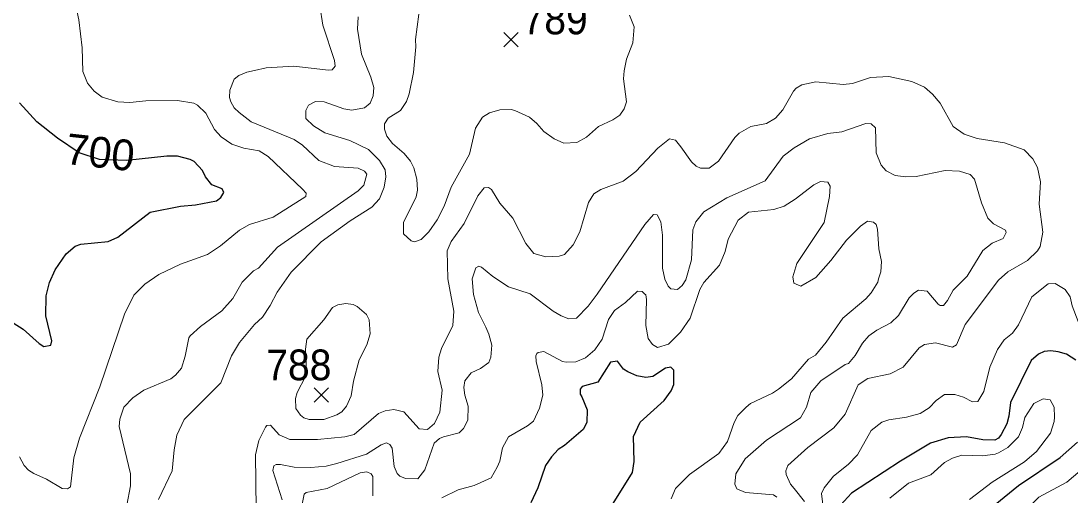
# Model space of a CAD drawing. Extents: x 294.2 to 320.3, y 7482.7 to 7510.7.
# Drawn here: x 308.278 to 311.011, y 7495.825 to 7497.059 of the extents above; entities that cross this region are included whole.
import ezdxf
from ezdxf.enums import TextEntityAlignment as Align

# ---------------------------------------------------------------- set-up
doc = ezdxf.new("R2010")
doc.units = 0
doc.header["$LTSCALE"] = 0.032
for name, color, linetype, lineweight in [('1', 7, 'Continuous', 25), ('2', 7, 'Continuous', 13), ('21', 7, 'Continuous', 25)]:
    doc.layers.add(name, color=color, linetype=linetype, lineweight=lineweight)
doc.layers.add('61', color=7, linetype='Continuous')

msp = doc.modelspace()

# ---------------------------------------------------------------- linework, layer by layer
at = {"layer": '1'}
for points in [[(308.2406, 7496.2838), (308.2831, 7496.2563), (308.3245, 7496.2193), (308.3371, 7496.2115), (308.3552, 7496.2146), (308.3576, 7496.2264), (308.3426, 7496.2909), (308.3434, 7496.3436), (308.352, 7496.3782), (308.3662, 7496.4112), (308.3953, 7496.4529), (308.4186, 7496.4726), (308.4336, 7496.4781), (308.5043, 7496.4851), (308.5295, 7496.4961), (308.6139, 7496.561), (308.6925, 7496.5767), (308.7322, 7496.5806), (308.7862, 7496.5908), (308.7978, 7496.5994), (308.8056, 7496.6128), (308.8017, 7496.6223), (308.7742, 7496.6325), (308.7577, 7496.6529), (308.7498, 7496.6694), (308.7286, 7496.6929), (308.7177, 7496.6986), (308.6852, 7496.7069), (308.6571, 7496.7075), (308.5531, 7496.6957), (308.4823, 7496.6981), (308.4292, 7496.7154), (308.3726, 7496.7539), (308.3189, 7496.7964), (308.2733, 7496.8459)], [(311.0236, 7496.1756), (310.9995, 7496.1911), (310.9778, 7496.1973), (310.9584, 7496.2004), (310.9413, 7496.1981), (310.9266, 7496.1911), (310.9076, 7496.1748), (310.8535, 7496.0654), (310.8496, 7496.0297), (310.8442, 7496.0103), (310.8291, 7495.9824), (310.8229, 7495.9723), (310.8128, 7495.9677), (310.7818, 7495.9684), (310.7391, 7495.9762), (310.6913, 7495.9733), (310.6453, 7495.9592), (310.5674, 7495.9126), (310.4397, 7495.8296), (310.4109, 7495.7985)], [(309.815, 7495.7952), (309.87, 7495.8833), (309.8739, 7495.9116), (309.8726, 7495.9769), (309.8899, 7496.0146), (309.9519, 7496.0703), (309.9704, 7496.0959), (309.9768, 7496.1124), (309.9768, 7496.1495), (309.9691, 7496.1578), (309.9557, 7496.1546), (309.9226, 7496.1329), (309.9047, 7496.131), (309.881, 7496.1348), (309.8574, 7496.145), (309.8465, 7496.1527), (309.8306, 7496.1731), (309.8121, 7496.1706), (309.7795, 7496.1182), (309.7387, 7496.1074), (309.7336, 7496.1003), (309.7336, 7496.0869), (309.738, 7496.0799), (309.752, 7496.0467), (309.7508, 7496.0135), (309.7412, 7495.995), (309.6927, 7495.9535), (309.6757, 7495.9429), (309.6584, 7495.924), (309.6435, 7495.9012), (309.623, 7495.843), (309.6052, 7495.8045)], [(310.8134, 7495.8), (310.8744, 7495.8489), (310.9831, 7495.9225), (311.0281, 7495.9621)]]:
    msp.add_lwpolyline(points, dxfattribs=at)
at = {"layer": '2'}
for points in [[(308.4387, 7496.9278), (308.4368, 7496.9891), (308.4279, 7497.0619), (308.4234, 7497.0823), (308.4055, 7497.113), (308.3876, 7497.134), (308.3608, 7497.1558)], [(308.553, 7495.7977), (308.5626, 7495.8488), (308.5626, 7495.8794), (308.5332, 7496.0033), (308.5351, 7496.0225), (308.5454, 7496.0531), (308.569, 7496.0773), (308.5971, 7496.0978), (308.6679, 7496.1271), (308.68, 7496.1367), (308.6954, 7496.1553), (308.705, 7496.1859), (308.7145, 7496.2338), (308.7183, 7496.2389), (308.7445, 7496.2632), (308.8001, 7496.3046), (308.8288, 7496.3366), (308.8531, 7496.3787), (308.8825, 7496.4087), (308.8958, 7496.4157), (308.9457, 7496.47), (309.1551, 7496.6169), (309.1704, 7496.6315), (309.178, 7496.6603), (309.1723, 7496.668), (309.1551, 7496.6756), (309.0938, 7496.68), (309.0529, 7496.696), (309.0108, 7496.7356), (308.9891, 7496.7503), (308.8767, 7496.7969), (308.8454, 7496.8205), (308.8327, 7496.8327), (308.8243, 7496.8487), (308.8205, 7496.8601), (308.8212, 7496.8793), (308.8327, 7496.908), (308.8448, 7496.917), (308.8652, 7496.9259), (308.8857, 7496.9303), (308.9163, 7496.9374), (308.9878, 7496.9412), (309.0785, 7496.931), (309.088, 7496.9323), (309.0951, 7496.9418), (309.0938, 7496.9559), (309.0631, 7497.0479), (309.0555, 7497.0989)], [(309.8619, 7497.0747), (309.874, 7497.044), (309.8702, 7497.0019), (309.8542, 7496.9597), (309.8478, 7496.9291), (309.8459, 7496.9087), (309.849, 7496.8888), (309.8536, 7496.8487), (309.8478, 7496.8308), (309.8364, 7496.8135), (309.8185, 7496.802), (309.7808, 7496.7848), (309.7495, 7496.7567), (309.7246, 7496.7426), (309.6908, 7496.7414), (309.6659, 7496.7522), (309.639, 7496.7714), (309.6205, 7496.7925), (309.6014, 7496.8084), (309.5637, 7496.8263), (309.5535, 7496.8289), (309.5241, 7496.8276), (309.4973, 7496.8199), (309.4788, 7496.8084), (309.4609, 7496.7797), (309.4449, 7496.712), (309.3971, 7496.6265), (309.3792, 7496.5767), (309.3607, 7496.5409), (309.339, 7496.5096), (309.3192, 7496.4898), (309.302, 7496.4841), (309.293, 7496.4866), (309.2732, 7496.5051), (309.2738, 7496.5345), (309.3064, 7496.6009), (309.3103, 7496.6188), (309.3077, 7496.6469), (309.3, 7496.6763), (309.2917, 7496.6941), (309.2751, 7496.7139), (309.2451, 7496.7401), (309.2304, 7496.7593), (309.224, 7496.7771), (309.224, 7496.7912), (309.2336, 7496.8065), (309.2656, 7496.8263), (309.2809, 7496.8499), (309.2879, 7496.8691), (309.2994, 7496.9253), (309.3057, 7496.9917), (309.3045, 7497.0108), (309.3134, 7497.0772)], [(308.6353, 7495.813), (308.6711, 7495.8871), (308.6762, 7495.942), (308.6833, 7495.9803), (308.7024, 7496.0212), (308.7982, 7496.1163), (308.8256, 7496.1872), (308.8467, 7496.2217), (308.8856, 7496.2683), (308.9067, 7496.288), (308.9265, 7496.318), (308.9444, 7496.3532), (308.9808, 7496.4049), (309.0587, 7496.4841), (309.1347, 7496.5383), (309.1909, 7496.5741), (309.2106, 7496.5958), (309.2227, 7496.6265), (309.2272, 7496.6533), (309.2253, 7496.6718), (309.2106, 7496.696), (309.1819, 7496.7241), (309.1334, 7496.7477), (309.0683, 7496.7682), (309.0389, 7496.786), (309.0191, 7496.8052), (309.0191, 7496.8257), (309.0261, 7496.8397), (309.044, 7496.8499), (309.067, 7496.8486), (309.1181, 7496.8307), (309.1385, 7496.8269), (309.1717, 7496.8327), (309.187, 7496.8455), (309.1946, 7496.864), (309.1959, 7496.8857), (309.1883, 7496.9125), (309.164, 7496.9725), (309.1538, 7497.0376), (309.1551, 7497.0696)], [(308.274, 7495.9241), (308.2861, 7495.9012), (308.297, 7495.8896), (308.311, 7495.8807), (308.3442, 7495.866), (308.3851, 7495.8418), (308.3985, 7495.8405), (308.4062, 7495.8462), (308.4151, 7495.9216), (308.4298, 7495.9727), (308.4828, 7496.1067), (308.5472, 7496.2957), (308.5715, 7496.3455), (308.5996, 7496.3736), (308.6366, 7496.3985), (308.6929, 7496.4259), (308.7631, 7496.4509), (308.7969, 7496.4738), (308.8461, 7496.5147), (308.8729, 7496.5288), (308.9342, 7496.5485), (309.0191, 7496.6022), (309.0197, 7496.6105), (309.0108, 7496.6213), (308.9214, 7496.7063), (308.8978, 7496.7209), (308.8576, 7496.728), (308.8269, 7496.7388), (308.7988, 7496.7573), (308.7816, 7496.7765), (308.7586, 7496.8193), (308.7375, 7496.8403), (308.7273, 7496.8448), (308.6852, 7496.8524), (308.6022, 7496.8512), (308.5613, 7496.8473), (308.5294, 7496.8486), (308.4885, 7496.8608), (308.4681, 7496.8761), (308.4509, 7496.8971), (308.4387, 7496.9278)], [(310.9116, 7496.7005), (310.8892, 7496.7235), (310.8381, 7496.742), (310.7666, 7496.7535), (310.7334, 7496.7643), (310.7047, 7496.7841), (310.6702, 7496.8448), (310.6504, 7496.8684), (310.6299, 7496.8869), (310.5968, 7496.9016), (310.5368, 7496.915), (310.4895, 7496.9119), (310.4423, 7496.8965), (310.418, 7496.894), (310.3465, 7496.9004), (310.3108, 7496.8927), (310.296, 7496.8844), (310.2884, 7496.8761), (310.2609, 7496.8282), (310.2418, 7496.8059), (310.2188, 7496.7924), (310.1773, 7496.7841), (310.1473, 7496.7669), (310.1364, 7496.7561), (310.0936, 7496.6941), (310.0694, 7496.6756), (310.0464, 7496.6762), (310.0355, 7496.6807), (310.0228, 7496.6922), (309.9953, 7496.7312), (309.9819, 7496.749), (309.966, 7496.7522), (309.9359, 7496.728), (309.8785, 7496.6673), (309.8453, 7496.6418), (309.7872, 7496.62), (309.7693, 7496.6086), (309.7552, 7496.5862), (309.7322, 7496.5103), (309.715, 7496.4758), (309.6927, 7496.4508), (309.6787, 7496.4464), (309.6442, 7496.4445), (309.6129, 7496.454), (309.5918, 7496.4796), (309.558, 7496.546), (309.5241, 7496.5843), (309.5024, 7496.6201), (309.4948, 7496.6258), (309.4833, 7496.6245), (309.4673, 7496.6035), (309.4316, 7496.532), (309.3971, 7496.4847), (309.3869, 7496.4605), (309.3887, 7496.3877), (309.4041, 7496.3034), (309.4015, 7496.2664), (309.3721, 7496.2063), (309.3658, 7496.1834), (309.3632, 7496.1463), (309.3741, 7496.0978), (309.3677, 7496.0403), (309.3537, 7496.011), (309.3358, 7495.9956), (309.3141, 7495.9969), (309.2745, 7496.041), (309.2483, 7496.0473), (309.2253, 7496.0441), (309.2087, 7496.0371), (309.1449, 7495.9822), (309.1206, 7495.9758), (309.0491, 7495.9688), (308.9776, 7495.9695), (308.9501, 7495.981), (308.9272, 7496.0065), (308.9176, 7496.0052), (308.9138, 7496.0014), (308.8971, 7495.9663), (308.8882, 7495.9292), (308.8895, 7495.7875)], [(310.4324, 7496.167), (310.4493, 7496.1878), (310.4684, 7496.2203), (310.485, 7496.2389), (310.5061, 7496.2542), (310.5425, 7496.2734), (310.5623, 7496.2919), (310.5897, 7496.3385), (310.6019, 7496.35), (310.614, 7496.3577), (310.637, 7496.3551), (310.6408, 7496.3506), (310.6657, 7496.3219), (310.6709, 7496.3181), (310.6791, 7496.3181), (310.69, 7496.3315), (310.7041, 7496.3583), (310.7411, 7496.3947), (310.7813, 7496.4617), (310.8062, 7496.4802), (310.8343, 7496.493), (310.8426, 7496.5083), (310.8407, 7496.514), (310.8094, 7496.5307), (310.7947, 7496.546), (310.7781, 7496.5856), (310.7602, 7496.6468), (310.7487, 7496.659), (310.7207, 7496.668), (310.6836, 7496.6698), (310.6083, 7496.6539), (310.5815, 7496.6532), (310.5534, 7496.6571), (310.5297, 7496.6686), (310.517, 7496.6839), (310.5042, 7496.7158), (310.5022, 7496.7809), (310.4908, 7496.7912), (310.4767, 7496.7918), (310.4142, 7496.7707), (310.3784, 7496.7663), (310.3305, 7496.7522), (310.2903, 7496.7286), (310.2622, 7496.7075), (310.2149, 7496.643), (310.1154, 7496.599), (310.0553, 7496.562), (310.0343, 7496.5358), (310.0266, 7496.5154), (310.0234, 7496.4375), (310.0087, 7496.3851), (309.9992, 7496.3704), (309.9864, 7496.3595), (309.9698, 7496.3615), (309.9621, 7496.3685), (309.9538, 7496.3864), (309.9481, 7496.4158), (309.9475, 7496.5013), (309.9436, 7496.5358), (309.934, 7496.5543), (309.9244, 7496.5556), (309.9015, 7496.5294), (309.7776, 7496.3474), (309.754, 7496.3161), (309.7234, 7496.2855), (309.7042, 7496.2836), (309.6838, 7496.2913), (309.6627, 7496.3033), (309.6033, 7496.3487), (309.5465, 7496.3666), (309.5062, 7496.394), (309.4769, 7496.4183), (309.4699, 7496.4202), (309.4615, 7496.4164), (309.4526, 7496.3877), (309.4558, 7496.3468), (309.4686, 7496.2996), (309.4877, 7496.2613), (309.496, 7496.2434), (309.5037, 7496.2146), (309.5011, 7496.1834), (309.496, 7496.1699), (309.4743, 7496.154), (309.4494, 7496.1431), (309.4328, 7496.1221), (309.4309, 7496.1042), (309.4334, 7496.085), (309.4418, 7496.0557), (309.4411, 7496.0199), (309.4296, 7495.9982), (309.4182, 7495.9861), (309.3773, 7495.9764), (309.3671, 7495.972), (309.353, 7495.9592), (309.3287, 7495.8897)], [(310.9243, 7496.4605), (310.9313, 7496.4719), (310.9377, 7496.509), (310.9288, 7496.5818), (310.932, 7496.6405), (310.9243, 7496.6775), (310.9116, 7496.7005)], [(310.5099, 7496.3877), (310.5163, 7496.4055), (310.5176, 7496.4324), (310.5112, 7496.4656), (310.5074, 7496.5166), (310.5036, 7496.5288), (310.4972, 7496.5351), (310.4812, 7496.5377), (310.4633, 7496.5249), (310.4269, 7496.4885), (310.386, 7496.4355), (310.3465, 7496.3915), (310.3082, 7496.3685), (310.2897, 7496.3761), (310.2871, 7496.3928), (310.2973, 7496.4273), (310.3682, 7496.5345), (310.3822, 7496.6022), (310.3842, 7496.629), (310.3784, 7496.6392), (310.3593, 7496.6411), (310.3414, 7496.6328), (310.2935, 7496.5952), (310.2641, 7496.5773), (310.238, 7496.5684), (310.1715, 7496.5613), (310.1447, 7496.5403), (310.1186, 7496.4911), (310.1109, 7496.4592), (310.0962, 7496.4234), (310.0553, 7496.3781), (310.0451, 7496.3596), (310.0196, 7496.2848), (309.9947, 7496.2491), (309.9634, 7496.2178), (309.9347, 7496.2089), (309.9219, 7496.2165), (309.9104, 7496.2319), (309.9046, 7496.2664), (309.9059, 7496.334), (309.904, 7496.3461), (309.9008, 7496.3487), (309.8951, 7496.3544), (309.8823, 7496.3551), (309.851, 7496.3257), (309.8229, 7496.3053), (309.807, 7496.2817), (309.7904, 7496.2306), (309.7718, 7496.2025), (309.7476, 7496.182), (309.7221, 7496.1712), (309.6965, 7496.1705), (309.6876, 7496.1725), (309.6391, 7496.198), (309.6238, 7496.1961), (309.6206, 7496.1929), (309.618, 7496.1872), (309.6186, 7496.1719), (309.6339, 7496.1118), (309.6359, 7496.085), (309.6275, 7496.0506), (309.6116, 7496.0167), (309.5963, 7496.0045), (309.5471, 7495.9758), (309.5312, 7495.9471), (309.5241, 7495.9126), (309.5177, 7495.8973), (309.5018, 7495.8692), (309.4577, 7495.8494), (309.4156, 7495.8379), (309.3735, 7495.8168)], [(310.3171, 7495.8079), (310.2903, 7495.8411), (310.2814, 7495.8526), (310.2698, 7495.8782), (310.2692, 7495.8871), (310.2744, 7495.9012), (310.3261, 7495.9484), (310.3937, 7495.9994), (310.4231, 7496.0352), (310.4569, 7496.1118), (310.4825, 7496.1284), (310.5406, 7496.1406), (310.5744, 7496.1578), (310.6159, 7496.2082), (310.63, 7496.2165), (310.6587, 7496.221), (310.7028, 7496.2095), (310.7129, 7496.2159), (310.7359, 7496.2689), (310.8228, 7496.3838), (310.8464, 7496.4055), (310.8982, 7496.4355), (310.9243, 7496.4605)], [(310.3458, 7496.1891), (310.374, 7496.2229), (310.4174, 7496.2855), (310.4768, 7496.3359), (310.4908, 7496.3512), (310.508, 7496.3787), (310.5099, 7496.3877)], [(310.9961, 7496.3601), (310.9697, 7496.3755), (310.9518, 7496.3743), (310.9096, 7496.3411), (310.8745, 7496.2676), (310.8592, 7496.2465), (310.8369, 7496.2287), (310.8196, 7496.2038), (310.7998, 7496.1578), (310.7839, 7496.094), (310.7691, 7496.0684), (310.7551, 7496.0671), (310.7315, 7496.0793), (310.7092, 7496.0863), (310.6823, 7496.0863), (310.6606, 7496.0703), (310.6421, 7496.0512), (310.6185, 7496.0365), (310.5827, 7496.0269), (310.5368, 7496.0205), (310.5189, 7496.0142), (310.4914, 7495.9924), (310.4557, 7495.9292), (310.4308, 7495.9037), (310.3931, 7495.8737), (310.3688, 7495.843), (310.3618, 7495.8283), (310.3682, 7495.7709)], [(310.8145, 7495.6177), (310.8343, 7495.7032), (310.8598, 7495.7466), (310.8911, 7495.7836), (310.9275, 7495.8188), (311.0003, 7495.8584), (311.0348, 7495.8871), (311.0482, 7495.903), (311.0692, 7495.9324), (311.0954, 7495.9969), (311.1037, 7496.0391), (311.1082, 7496.1144), (311.1037, 7496.1412), (311.0896, 7496.1821), (311.0303, 7496.2766), (311.0143, 7496.3174), (311.0092, 7496.3404), (310.9961, 7496.3601)], [(309.9704, 7495.8143), (309.9813, 7495.8411), (310.0183, 7495.8781), (310.0943, 7495.933), (310.1166, 7495.9637), (310.1345, 7496.0135), (310.1441, 7496.0314), (310.1658, 7496.0531), (310.1766, 7496.0626), (310.2341, 7496.0895), (310.2501, 7496.1003), (310.2839, 7496.1271), (310.3274, 7496.1782), (310.3458, 7496.1891)], [(310.2188, 7495.9675), (310.3066, 7496.0252), (310.3227, 7496.0536), (310.3342, 7496.0912), (310.36, 7496.1219), (310.4232, 7496.1642), (310.4324, 7496.167)], [(310.5399, 7495.8162), (310.5878, 7495.8551), (310.6466, 7495.8775), (310.6823, 7495.9094), (310.7028, 7495.9209), (310.727, 7495.9279), (310.7807, 7495.9266), (310.8139, 7495.9305), (310.8228, 7495.9343), (310.8471, 7495.9484), (310.8745, 7495.9758), (310.8853, 7496.0008), (310.8911, 7496.0263), (310.9141, 7496.0626), (310.939, 7496.0748), (310.9569, 7496.0722), (310.9671, 7496.0531), (310.9683, 7496.0276), (310.9677, 7496.016), (310.9575, 7495.9854), (310.9211, 7495.9381), (310.8905, 7495.9113), (310.8062, 7495.8577), (310.7468, 7495.813)], [(309.2438, 7495.9465), (309.2381, 7495.9561), (309.2291, 7495.9605), (309.2151, 7495.9554), (309.1768, 7495.9312), (309.1002, 7495.9069), (309.0721, 7495.8998), (309.0325, 7495.896), (308.9884, 7495.8967), (308.9533, 7495.9037), (308.9418, 7495.9037), (308.9354, 7495.9005), (308.9335, 7495.8884), (308.9578, 7495.8118)], [(310.2456, 7495.8187), (310.2367, 7495.8252), (310.1639, 7495.8309), (310.1409, 7495.8405), (310.1358, 7495.8526), (310.139, 7495.8794), (310.1626, 7495.9184), (310.2188, 7495.9675)], [(309.3287, 7495.8897), (309.3109, 7495.8666), (309.279, 7495.8673), (309.2636, 7495.8737), (309.2572, 7495.8807), (309.249, 7495.8986), (309.2438, 7495.9465)], [(309.1934, 7495.822), (309.1934, 7495.8731), (309.1889, 7495.8794), (309.1781, 7495.8845), (309.1602, 7495.882), (309.0747, 7495.8418), (309.0197, 7495.8309), (309.0146, 7495.8264), (309.0095, 7495.8003)]]:
    msp.add_lwpolyline(points, dxfattribs=at)
msp.add_lwpolyline([(309.1531, 7496.3154), (309.1423, 7496.3206), (309.1232, 7496.3232), (309.1028, 7496.32), (309.0887, 7496.313), (309.0657, 7496.2804), (309.0217, 7496.2306), (309.0185, 7496.2044), (309.021, 7496.1454), (309.0187, 7496.133), (308.9967, 7496.0914), (308.9923, 7496.0761), (308.9929, 7496.0499), (309.005, 7496.0327), (309.014, 7496.0256), (309.0274, 7496.0211), (309.0657, 7496.0211), (309.1002, 7496.0333), (309.1129, 7496.0416), (309.1251, 7496.0557), (309.1372, 7496.0825), (309.1436, 7496.1208), (309.1583, 7496.177), (309.178, 7496.2153), (309.187, 7496.2447), (309.1838, 7496.2804), (309.1768, 7496.2951)], close=True, dxfattribs=at)
at = {"layer": '21'}
for p, q in [((309.5347, 7497.0291), (309.5722, 7496.9916)), ((309.5722, 7497.0291), (309.5347, 7496.9916)), ((309.0406, 7496.1038), (309.0781, 7496.0663)), ((309.0781, 7496.1038), (309.0406, 7496.0663))]:
    msp.add_line(p, q, dxfattribs=at)

# ---------------------------------------------------------------- texts
at = {"layer": '61', "width": 0.95}
for s, p in [('789', (309.6682, 7497.0245)), ('788', (309.0009, 7496.1235))]:
    msp.add_text(s, height=0.08, dxfattribs=at).set_placement(p, align=Align.CENTER)
at = {"layer": '61'}
msp.add_text('700', height=0.08, rotation=353.678, dxfattribs=at).set_placement((308.4796, 7496.6774), align=Align.CENTER)

doc.saveas('drawing.dxf')
